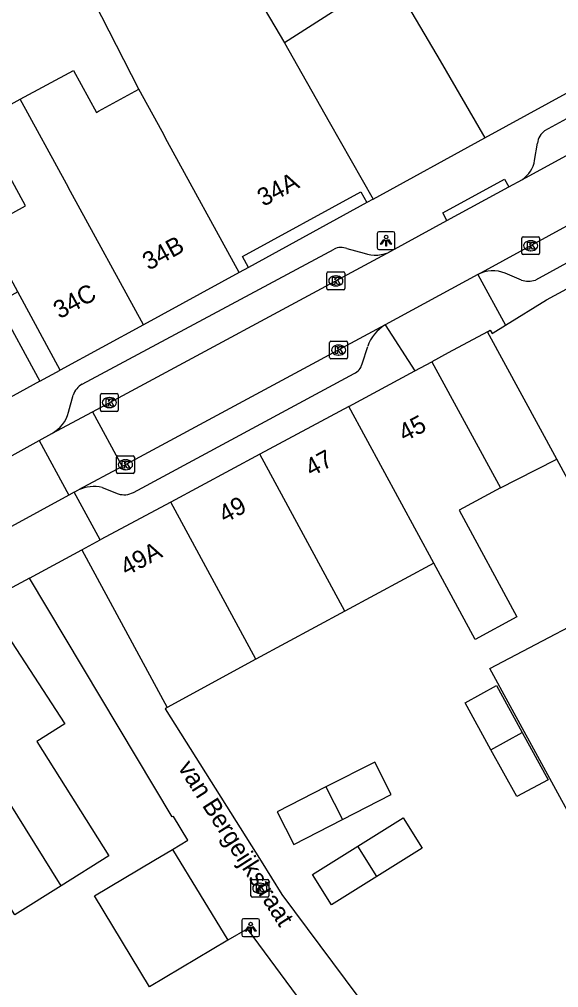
# Model space of a CAD drawing. Extents: x 161801 to 162379, y 382315 to 382832.
# Drawn here: x 162004.5 to 162034.8, y 382511.2 to 382565.6 of the extents above; entities that cross this region are included whole.
import ezdxf

# ---------------------------------------------------------------- set-up
doc = ezdxf.new("R2010")
doc.units = 0
for name, color, linetype in [('IMGEO_Kolk', 7, 'Continuous'), ('IMGEO_Lichtpunt', 7, 'Continuous'), ('IMGEO_Openbare_ruimte_label', 7, 'Continuous'), ('IMGEO_Pand', 7, 'Continuous'), ('IMGEO_Pand_nummerreeks', 7, 'Continuous'), ('IMGEO_Pand_overbouw', 7, 'Continuous'), ('IMGEO_Rijbaan_lokaal_open', 7, 'Continuous'), ('IMGEO_Voetpad_open', 7, 'Continuous')]:
    doc.layers.add(name, color=color, linetype=linetype)

msp = doc.modelspace()

# ---------------------------------------------------------------- linework, layer by layer
at = {"layer": 'IMGEO_Kolk'}
for p, q in [((162032.765, 382552.466), (162032.765, 382553.318)), ((162032.84, 382553.392), (162033.692, 382553.392)), ((162033.253, 382553.172), (162033.278, 382553.172)), ((162033.766, 382553.318), (162033.766, 382552.466)), ((162033.276, 382552.612), (162033.251, 382552.612)), ((162033.692, 382552.392), (162032.84, 382552.392)), ((162021.82, 382550.49), (162021.82, 382551.342)), ((162021.895, 382551.416), (162022.747, 382551.416)), ((162022.821, 382551.342), (162022.821, 382550.49)), ((162022.308, 382551.196), (162022.333, 382551.196)), ((162022.747, 382550.416), (162021.895, 382550.416)), ((162022.331, 382550.636), (162022.306, 382550.636)), ((162022.05, 382547.53), (162022.902, 382547.53)), ((162021.975, 382546.604), (162021.975, 382547.456)), ((162022.463, 382547.31), (162022.488, 382547.31)), ((162022.976, 382547.456), (162022.976, 382546.604)), ((162022.902, 382546.53), (162022.05, 382546.53)), ((162022.486, 382546.75), (162022.461, 382546.75)), ((162009.103, 382543.656), (162009.103, 382544.508)), ((162009.178, 382544.582), (162010.03, 382544.582)), ((162009.591, 382544.362), (162009.616, 382544.362)), ((162010.104, 382544.508), (162010.104, 382543.656)), ((162009.614, 382543.802), (162009.589, 382543.802)), ((162010.03, 382543.582), (162009.178, 382543.582)), ((162010.006, 382540.165), (162010.006, 382541.017)), ((162010.081, 382541.091), (162010.933, 382541.091)), ((162011.007, 382541.017), (162011.007, 382540.165)), ((162010.494, 382540.871), (162010.519, 382540.871)), ((162010.933, 382540.091), (162010.081, 382540.091)), ((162010.517, 382540.311), (162010.492, 382540.311)), ((162017.553, 382516.371), (162017.553, 382517.223)), ((162017.628, 382517.297), (162018.48, 382517.297)), ((162018.041, 382517.077), (162018.066, 382517.077)), ((162018.554, 382517.223), (162018.554, 382516.371)), ((162018.48, 382516.297), (162017.628, 382516.297)), ((162018.064, 382516.517), (162018.039, 382516.517))]:
    msp.add_line(p, q, dxfattribs=at)
for points in [[(162032.765, 382552.466), (162032.765, 382553.318)], [(162032.84, 382553.392), (162033.692, 382553.392)], [(162033.086, 382553.092), (162033.209, 382553.092), (162033.209, 382552.941), (162033.339, 382553.092), (162033.503, 382553.092), (162033.357, 382552.941), (162033.51, 382552.692), (162033.358, 382552.692), (162033.273, 382552.856), (162033.209, 382552.789), (162033.209, 382552.692), (162033.086, 382552.692), (162033.086, 382553.092)], [(162033.766, 382553.318), (162033.766, 382552.466)], [(162033.692, 382552.392), (162032.84, 382552.392)], [(162021.82, 382550.49), (162021.82, 382551.342)], [(162021.895, 382551.416), (162022.747, 382551.416)], [(162022.821, 382551.342), (162022.821, 382550.49)], [(162022.141, 382551.116), (162022.264, 382551.116), (162022.264, 382550.965), (162022.394, 382551.116), (162022.558, 382551.116), (162022.412, 382550.965), (162022.565, 382550.716), (162022.413, 382550.716), (162022.328, 382550.88), (162022.264, 382550.813), (162022.264, 382550.716), (162022.141, 382550.716), (162022.141, 382551.116)], [(162022.747, 382550.416), (162021.895, 382550.416)], [(162022.05, 382547.53), (162022.902, 382547.53)], [(162021.975, 382546.604), (162021.975, 382547.456)], [(162022.296, 382547.23), (162022.419, 382547.23), (162022.419, 382547.079), (162022.549, 382547.23), (162022.713, 382547.23), (162022.567, 382547.079), (162022.72, 382546.83), (162022.568, 382546.83), (162022.483, 382546.994), (162022.419, 382546.927), (162022.419, 382546.83), (162022.296, 382546.83), (162022.296, 382547.23)], [(162022.976, 382547.456), (162022.976, 382546.604)], [(162022.902, 382546.53), (162022.05, 382546.53)], [(162009.103, 382543.656), (162009.103, 382544.508)], [(162009.178, 382544.582), (162010.03, 382544.582)], [(162009.424, 382544.282), (162009.547, 382544.282), (162009.547, 382544.131), (162009.677, 382544.282), (162009.841, 382544.282), (162009.695, 382544.131), (162009.848, 382543.882), (162009.696, 382543.882), (162009.611, 382544.046), (162009.547, 382543.979), (162009.547, 382543.882), (162009.424, 382543.882), (162009.424, 382544.282)], [(162010.104, 382544.508), (162010.104, 382543.656)], [(162010.03, 382543.582), (162009.178, 382543.582)], [(162010.006, 382540.165), (162010.006, 382541.017)], [(162010.081, 382541.091), (162010.933, 382541.091)], [(162011.007, 382541.017), (162011.007, 382540.165)], [(162010.327, 382540.791), (162010.45, 382540.791), (162010.45, 382540.64), (162010.58, 382540.791), (162010.744, 382540.791), (162010.598, 382540.64), (162010.751, 382540.391), (162010.599, 382540.391), (162010.514, 382540.555), (162010.45, 382540.488), (162010.45, 382540.391), (162010.327, 382540.391), (162010.327, 382540.791)], [(162010.933, 382540.091), (162010.081, 382540.091)], [(162017.553, 382516.371), (162017.553, 382517.223)], [(162017.628, 382517.297), (162018.48, 382517.297)], [(162018.554, 382517.223), (162018.554, 382516.371)], [(162017.874, 382516.997), (162017.997, 382516.997), (162017.997, 382516.846), (162018.127, 382516.997), (162018.291, 382516.997), (162018.145, 382516.846), (162018.298, 382516.597), (162018.146, 382516.597), (162018.061, 382516.761), (162017.997, 382516.694), (162017.997, 382516.597), (162017.874, 382516.597), (162017.874, 382516.997)], [(162018.48, 382516.297), (162017.628, 382516.297)]]:
    msp.add_lwpolyline(points, dxfattribs=at)
for centre, start, end in [((162032.842, 382553.316), 91.552, 178.448), ((162032.842, 382553.316), 91.552, 178.448), ((162033.69, 382553.316), 1.552, 88.448), ((162033.69, 382553.316), 1.552, 88.448), ((162032.842, 382552.468), 181.552, 268.448), ((162032.842, 382552.468), 181.552, 268.448), ((162033.69, 382552.468), 271.552, 358.448), ((162033.69, 382552.468), 271.552, 358.448), ((162021.897, 382551.34), 91.552, 178.448), ((162021.897, 382551.34), 91.552, 178.448), ((162022.745, 382551.34), 1.552, 88.448), ((162022.745, 382551.34), 1.552, 88.448), ((162021.897, 382550.492), 181.552, 268.448), ((162021.897, 382550.492), 181.552, 268.448), ((162022.745, 382550.492), 271.552, 358.448), ((162022.745, 382550.492), 271.552, 358.448), ((162022.052, 382547.454), 91.552, 178.448), ((162022.052, 382547.454), 91.552, 178.448), ((162022.9, 382547.454), 1.552, 88.448), ((162022.9, 382547.454), 1.552, 88.448), ((162022.052, 382546.606), 181.552, 268.448), ((162022.052, 382546.606), 181.552, 268.448), ((162022.9, 382546.606), 271.552, 358.448), ((162022.9, 382546.606), 271.552, 358.448), ((162009.18, 382544.506), 91.552, 178.448), ((162009.18, 382544.506), 91.552, 178.448), ((162010.028, 382544.506), 1.552, 88.448), ((162010.028, 382544.506), 1.552, 88.448), ((162009.18, 382543.658), 181.552, 268.448), ((162009.18, 382543.658), 181.552, 268.448), ((162010.028, 382543.658), 271.552, 358.448), ((162010.028, 382543.658), 271.552, 358.448), ((162010.083, 382541.015), 91.552, 178.448), ((162010.083, 382541.015), 91.552, 178.448), ((162010.931, 382541.015), 1.552, 88.448), ((162010.931, 382541.015), 1.552, 88.448), ((162010.083, 382540.167), 181.552, 268.448), ((162010.083, 382540.167), 181.552, 268.448), ((162010.931, 382540.167), 271.552, 358.448), ((162010.931, 382540.167), 271.552, 358.448), ((162017.63, 382517.221), 91.552, 178.448), ((162017.63, 382517.221), 91.552, 178.448), ((162018.478, 382517.221), 1.552, 88.448), ((162018.478, 382517.221), 1.552, 88.448), ((162017.63, 382516.373), 181.552, 268.448), ((162017.63, 382516.373), 181.552, 268.448), ((162018.478, 382516.373), 271.552, 358.448), ((162018.478, 382516.373), 271.552, 358.448)]:
    msp.add_arc(centre, 0.0765, start, end, dxfattribs=at)
for centre, major_axis, ratio, start_param, end_param in [((162033.252, 382552.892), (-0.387, 0.002), 0.722429, 4.712389, 7.853982), ((162033.277, 382552.892), (-0.39, 0.002), 0.717154, 1.570796, 4.712389), ((162022.307, 382550.916), (-0.387, 0.002), 0.722429, 4.712389, 7.853982), ((162022.332, 382550.916), (-0.39, 0.002), 0.717154, 1.570796, 4.712389), ((162022.462, 382547.03), (-0.387, 0.002), 0.722429, 4.712389, 7.853982), ((162022.487, 382547.03), (-0.39, 0.002), 0.717154, 1.570796, 4.712389), ((162009.59, 382544.082), (-0.387, 0.002), 0.722429, 4.712389, 7.853982), ((162009.615, 382544.082), (-0.39, 0.002), 0.717154, 1.570796, 4.712389), ((162010.493, 382540.591), (-0.387, 0.002), 0.722429, 4.712389, 7.853982), ((162010.518, 382540.591), (-0.39, 0.002), 0.717154, 1.570796, 4.712389), ((162018.04, 382516.797), (-0.387, 0.002), 0.722429, 4.712389, 7.853982), ((162018.065, 382516.797), (-0.39, 0.002), 0.717154, 1.570796, 4.712389)]:
    msp.add_ellipse(centre, major_axis=major_axis, ratio=ratio, start_param=start_param, end_param=end_param, dxfattribs=at)
at = {"layer": 'IMGEO_Lichtpunt'}
for p, q in [((162024.646, 382553.579), (162024.646, 382552.772)), ((162024.646, 382553.579), (162024.646, 382552.772)), ((162025.548, 382553.674), (162024.74, 382553.674)), ((162025.548, 382553.674), (162024.74, 382553.674)), ((162025.642, 382552.772), (162025.642, 382553.579)), ((162025.642, 382552.772), (162025.642, 382553.579)), ((162024.74, 382552.678), (162025.548, 382552.678)), ((162024.74, 382552.678), (162025.548, 382552.678)), ((162017.038, 382514.991), (162017.038, 382514.184)), ((162017.038, 382514.991), (162017.038, 382514.184)), ((162017.94, 382515.086), (162017.132, 382515.086)), ((162017.94, 382515.086), (162017.132, 382515.086)), ((162018.034, 382514.184), (162018.034, 382514.991)), ((162018.034, 382514.184), (162018.034, 382514.991)), ((162017.132, 382514.09), (162017.94, 382514.09)), ((162017.132, 382514.09), (162017.94, 382514.09))]:
    msp.add_line(p, q, dxfattribs=at)
for points in [[(162025.02, 382553.243), (162025.059, 382553.215), (162024.871, 382552.953), (162024.833, 382552.98), (162025.02, 382553.243)], [(162025.122, 382553.195), (162025.169, 382553.195), (162025.169, 382552.873), (162025.122, 382552.873), (162025.122, 382553.195)], [(162025.232, 382553.215), (162025.27, 382553.242), (162025.457, 382552.98), (162025.418, 382552.952), (162025.232, 382553.215)], [(162017.412, 382514.655), (162017.451, 382514.627), (162017.263, 382514.365), (162017.225, 382514.392), (162017.412, 382514.655)], [(162017.514, 382514.607), (162017.561, 382514.607), (162017.561, 382514.285), (162017.514, 382514.285), (162017.514, 382514.607)], [(162017.624, 382514.627), (162017.662, 382514.654), (162017.849, 382514.392), (162017.81, 382514.364), (162017.624, 382514.627)]]:
    msp.add_lwpolyline(points, dxfattribs=at)
for centre in [(162025.145, 382553.377), (162017.537, 382514.789)]:
    msp.add_circle(centre, 0.0994, dxfattribs=at)
for centre, start, end in [((162024.74, 382553.579), 90, 180), ((162024.74, 382553.579), 90, 180), ((162025.548, 382553.579), 0, 90), ((162025.548, 382553.579), 0, 90), ((162024.74, 382552.772), 180, 270), ((162024.74, 382552.772), 180, 270), ((162025.548, 382552.772), 270, 0), ((162025.548, 382552.772), 270, 360), ((162017.132, 382514.991), 90, 180), ((162017.132, 382514.991), 90, 180), ((162017.94, 382514.991), 0, 90), ((162017.94, 382514.991), 0, 90), ((162017.132, 382514.184), 180, 270), ((162017.132, 382514.184), 180, 270), ((162017.94, 382514.184), 270, 0), ((162017.94, 382514.184), 270, 360)]:
    msp.add_arc(centre, 0.0946, start, end, dxfattribs=at)
at = {"layer": 'IMGEO_Pand'}
for points in [[(162032.819, 382573.852), (162031.224, 382576.34), (162022.991, 382571.062), (162025.032, 382567.88), (162019.435, 382564.291)], [(162032.819, 382573.852), (162034.53, 382571.183), (162035.431, 382571.761), (162036.988, 382569.333), (162035.289, 382568.244), (162034.971, 382568.741), (162034.268, 382569.838), (162032.732, 382568.941), (162031.72, 382570.519), (162029.641, 382569.305), (162028.455, 382568.612), (162025.918, 382567.13), (162028.173, 382563.272), (162030.697, 382558.956)], [(162014.734, 382572.251), (162019.435, 382564.291)], [(162030.697, 382558.956), (162045.277, 382566.953), (162045.505, 382567.998), (162045.766, 382569.191)], [(162011.265, 382561.678), (162008.343, 382567.422), (162007.768, 382568.221)], [(162019.435, 382564.291), (162021.947, 382559.857), (162024.412, 382555.505)], [(162004.598, 382561.119), (162007.583, 382562.737), (162008.871, 382560.378), (162008.994, 382560.445), (162011.265, 382561.678)], [(162016.898, 382551.384), (162012.876, 382558.734), (162012.567, 382559.299), (162011.265, 382561.678)], [(162006.849, 382545.908), (162004.456, 382550.299), (162002.526, 382553.841), (162004.896, 382555.133), (162002.307, 382559.877), (162004.598, 382561.119)], [(162011.513, 382548.449), (162007.423, 382555.942), (162007.187, 382556.375), (162004.598, 382561.119)], [(161992.434, 382554.55), (161996.148, 382556.578), (161996.58, 382555.789), (161999.177, 382557.208), (162001.369, 382553.207), (162003.31, 382549.666), (162005.707, 382545.278)], [(162017.414, 382551.665), (162017.077, 382552.283), (162023.734, 382555.911), (162024.061, 382555.314)], [(162024.412, 382555.505), (162024.061, 382555.314)], [(162031.842, 382548.421), (162034.161, 382549.86), (162038.271, 382552.078)], [(162016.898, 382551.384), (162011.513, 382548.449)], [(162017.414, 382551.665), (162016.898, 382551.384)], [(162011.513, 382548.449), (162006.849, 382545.908)], [(162030.845, 382548.062), (162030.996, 382548.143), (162031.095, 382547.958), (162031.163, 382548), (162031.842, 382548.421)], [(162042.312, 382544.643), (162037.097, 382541.81), (162038.932, 382538.433), (162036.872, 382537.313), (162036.726, 382537.234), (162034.733, 382540.903), (162030.845, 382548.062)], [(162026.763, 382545.865), (162027.712, 382546.375)], [(162027.712, 382546.375), (162031.561, 382539.287), (162029.252, 382538.035), (162032.495, 382532.051), (162030.144, 382530.776), (162027.822, 382535.062)], [(162023.051, 382543.867), (162026.763, 382545.865)], [(162005.707, 382545.278), (162000.442, 382542.402)], [(162023.051, 382543.867), (162018.057, 382541.183)], [(162027.822, 382535.062), (162023.051, 382543.867)], [(162018.057, 382541.183), (162013.056, 382538.495)], [(162022.829, 382532.361), (162018.057, 382541.183)], [(162013.056, 382538.495), (162009.095, 382536.366)], [(162017.835, 382529.66), (162013.056, 382538.495)], [(162008.051, 382535.805), (162009.095, 382536.366)], [(162008.051, 382535.805), (162012.842, 382526.959)], [(162027.822, 382535.062), (162022.829, 382532.361)], [(162002.633, 382532.892), (162007.095, 382526.032), (162005.526, 382525.045), (162009.567, 382518.617), (162006.904, 382516.943)], [(162035.998, 382519.906), (162032.112, 382527.044), (162030.97, 382529.141), (162038.738, 382533.23), (162038.921, 382533.326)], [(162022.829, 382532.361), (162017.835, 382529.66)], [(162006.904, 382516.943), (162000, 382527.989), (161998.271, 382530.756)], [(162017.835, 382529.66), (162012.842, 382526.959)], [(162031.032, 382524.581), (162029.583, 382527.213), (162031.337, 382528.179), (162032.787, 382525.547)], [(162032.787, 382525.547), (162034.25, 382522.894), (162032.481, 382521.949), (162031.032, 382524.581)], [(162031.032, 382524.581), (162032.787, 382525.547)], [(162022.701, 382520.664), (162025.438, 382522.064), (162024.504, 382523.89), (162021.767, 382522.49)], [(162021.767, 382522.49), (162019.03, 382521.09), (162019.964, 382519.264), (162022.701, 382520.664)], [(162021.767, 382522.49), (162022.701, 382520.664)], [(162006.904, 382516.943), (162004.293, 382515.302), (162000.143, 382521.924), (161999.985, 382521.825), (161999.68, 382521.633), (161998.618, 382520.967)], [(162023.563, 382519.157), (162026.112, 382520.75), (162027.17, 382519.053), (162024.623, 382517.461)], [(162016.252, 382513.875), (162011.864, 382511.26), (162008.769, 382516.37), (162012.091, 382518.35), (162013.157, 382518.985)], [(162013.157, 382518.985), (162016.252, 382513.875)], [(162024.623, 382517.461), (162022.075, 382515.869), (162021.016, 382517.565), (162023.563, 382519.157)], [(162024.623, 382517.461), (162023.563, 382519.157)]]:
    msp.add_lwpolyline(points, dxfattribs=at)
at = {"layer": 'IMGEO_Pand_overbouw'}
for points in [[(162006.849, 382545.908), (162004.456, 382550.299), (162003.31, 382549.666), (162005.707, 382545.278)], [(162027.712, 382546.375), (162031.561, 382539.287), (162032.485, 382539.758), (162034.733, 382540.903), (162030.845, 382548.062), (162028.625, 382546.867)]]:
    msp.add_lwpolyline(points, close=True, dxfattribs=at)
at = {"layer": 'IMGEO_Rijbaan_lokaal_open'}
for points in [[(162032.803, 382556.617), (162046.972, 382564.346)], [(162030.29, 382551.273), (162049.132, 382561.565)], [(162032.033, 382556.197), (162032.803, 382556.617)], [(162028.564, 382554.299), (162032.033, 382556.197)], [(162025.416, 382552.577), (162028.564, 382554.299)], [(162008.648, 382543.569), (162025.416, 382552.577)], [(162030.29, 382551.273), (162025.09, 382548.438)], [(162025.09, 382548.438), (162010.317, 382540.49)], [(162006.38, 382542.35), (162008.648, 382543.569)], [(162008.648, 382543.569), (162010.317, 382540.49)], [(162005.658, 382541.95), (162006.38, 382542.35)], [(162002.236, 382540.051), (162005.658, 382541.95)], [(162005.658, 382541.95), (162007.323, 382538.877)], [(162010.317, 382540.49), (162007.875, 382539.176)], [(162007.323, 382538.877), (162000.874, 382535.365)], [(162007.62, 382539.039), (162007.323, 382538.877)], [(162007.62, 382539.039), (162007.875, 382539.176)]]:
    msp.add_lwpolyline(points, dxfattribs=at)
at = {"layer": 'IMGEO_Voetpad_open'}
for points in [[(162034.058, 382559.363), (162043.736, 382564.638)], [(162024.412, 382555.505), (162030.697, 382558.956)], [(162033.488, 382557.678), (162033.643, 382558.644)], [(162047.61, 382558.67), (162033.528, 382550.964)], [(162028.564, 382554.299), (162028.325, 382554.737), (162031.794, 382556.635), (162032.033, 382556.197)], [(162024.061, 382555.314), (162017.414, 382551.665)], [(162008.076, 382545.114), (162022.221, 382552.698)], [(162022.948, 382552.728), (162023.908, 382552.468)], [(162032.745, 382550.961), (162031.833, 382551.344)], [(162030.29, 382551.273), (162031.842, 382548.421)], [(162025.09, 382548.438), (162026.763, 382545.865)], [(162030.845, 382548.062), (162028.625, 382546.867), (162027.712, 382546.375)], [(162023.792, 382546.254), (162024.112, 382547.239)], [(162005.707, 382545.278), (162006.849, 382545.908)], [(162010.949, 382539.03), (162023.347, 382545.716)], [(162007.309, 382543.538), (162007.569, 382544.5)], [(162009.095, 382536.366), (162007.62, 382539.039)], [(162009.194, 382539.305), (162010.096, 382538.95)], [(162005.114, 382534.226), (162008.051, 382535.805)], [(162005.114, 382534.226), (162002.633, 382532.892)], [(162013.157, 382518.985), (162014.004, 382519.503), (162013.198, 382520.835), (162013.13, 382520.802), (162005.114, 382534.226)], [(162012.842, 382526.959), (162012.729, 382526.884), (162018.127, 382518.324), (162019.294, 382516.448), (162033.46, 382497.424)], [(162031.539, 382494.162), (162032.099, 382494.574), (162017.357, 382514.511), (162016.252, 382513.875)]]:
    msp.add_lwpolyline(points, dxfattribs=at)
for centre, radius, start, end in [((162034.717, 382558.503), 1.083, 127.479, 172.5348), ((162031.914, 382557.943), 1.596, 303.8463, 350.4598), ((162022.617, 382551.916), 0.876, 67.837, 116.889), ((162024.535, 382554.285), 1.922, 250.9759, 297.2925), ((162031.136, 382549.68), 1.804, 67.2893, 117.9798), ((162033.132, 382552.047), 1.153, 250.3703, 290.0687), ((162026.14, 382546.584), 2.131, 119.5084, 162.0848), ((162023.09, 382546.381), 0.713, 291.0941, 349.715), ((162008.66, 382544.115), 1.157, 120.3198, 160.585), ((162005.453, 382544.032), 1.92, 298.8558, 345.0943), ((162008.718, 382537.365), 1.998, 76.2166, 114.9551), ((162010.424, 382540.045), 1.143, 253.3397, 297.3761)]:
    msp.add_arc(centre, radius, start, end, dxfattribs=at)

# ---------------------------------------------------------------- texts
at = {"layer": 'IMGEO_Openbare_ruimte_label'}
msp.add_text('van Bergeijkstraat', height=1, rotation=302.5459, dxfattribs=at).set_placement((162013.424, 382523.584))
at = {"layer": 'IMGEO_Pand_nummerreeks'}
for s, rotation, p in [('34A', 27.8228, (162018.248, 382555.07)), ('34B', 28.5906, (162011.809, 382551.48)), ('34C', 28.5849, (162006.806, 382548.755)), ('45', 27.5364, (162026.174, 382541.855)), ('47', 28.2583, (162020.942, 382539.895)), ('49', 28.2583, (162016.084, 382537.284)), ('49A', 28.2583, (162010.56, 382534.315))]:
    msp.add_text(s, height=1, rotation=rotation, dxfattribs=at).set_placement(p)

doc.saveas('drawing.dxf')
